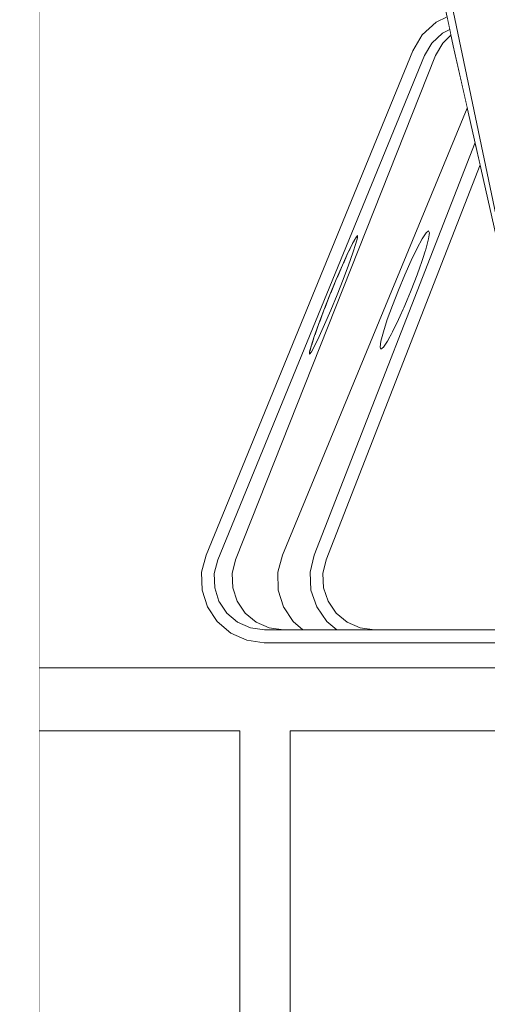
# Model space of a CAD drawing. Header units: millimetres. Extents: x -30280 to 309309, y -17460 to 4378.
# Tile 934 of 1056: x 254647 to 254833, y -12844 to -12452. Entities that reach past the tile are written whole.
import ezdxf

# ---------------------------------------------------------------- set-up
doc = ezdxf.new("R2010")
doc.units = ezdxf.units.MM
doc.header["$MEASUREMENT"] = 0
doc.linetypes.add('Wipeout_Contour', pattern=[1000, 0, -1000])
for name, color, linetype in [('12_FAÇ_Façana', 7, 'Continuous'), ('Nuevo_08_E_Envans secs', 7, 'Continuous'), ('Nuevo_09_EI_Mobiliari general', 7, 'Continuous')]:
    doc.layers.add(name, color=color, linetype=linetype)
doc.layers.add('12_FAÇ_Façana_Pluma_Nº__47', color=7, linetype='Continuous', lineweight=20)
doc.layers.add('Nuevo_09_EI_Mobiliari general_Pluma_Nº__1', color=7, linetype='Continuous', lineweight=5)

# ---------------------------------------------------------------- blocks, each defined once
blk = doc.blocks.new('Elem Sección_498_6', base_point=(235890.59, -13459.98))
at = {"color": 254, "linetype": 'Wipeout_Contour', "lineweight": 0, "ltscale": 1019746.788207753}
blk.add_wipeout([(254664.2, -11012.98), (254654.2, -11012.98), (254654.2, -12709.98), (254664.2, -12709.98)], dxfattribs=at).dxf.layer = '12_FAÇ_Façana'
at = {"layer": '12_FAÇ_Façana_Pluma_Nº__47', "color": 7, "linetype": 'Continuous', "lineweight": 20}
blk.add_line((254654.2, -12709.98), (254654.2, -11012.98), dxfattribs=at)
blk = doc.blocks.new('Elem Sección_499_6', base_point=(235890.59, -13459.98))
at = {"color": 254, "linetype": 'Wipeout_Contour', "lineweight": 0, "ltscale": 4846450.934657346}
blk.add_wipeout([(254732.38, -12666.96), (254731.06, -12672.45), (254731.3, -12678.1), (254733.09, -12683.48), (254736.29, -12688.17), (254740.66, -12691.81), (254745.85, -12694.11), (254751.47, -12694.89), (254759.19, -12694.89), (254755.32, -12691.57), (254751.49, -12685.71), (254749.42, -12678.99), (254749.27, -12671.92), (254751.06, -12665.06), (254824.66, -12487.28), (254819.05, -12462.36), (254818.17, -12458.16), (254814.87, -12461.32), (254812.01, -12466.31)], dxfattribs=at).dxf.layer = '12_FAÇ_Façana'
blk = doc.blocks.new('Elem Sección_528_6', base_point=(235890.59, -13459.98))
at = {"layer": 'Nuevo_09_EI_Mobiliari general_Pluma_Nº__1', "color": 7, "linetype": 'Continuous', "lineweight": 5}
blk.add_line((255404.2, -12709.98), (254654.2, -12709.98), dxfattribs=at)
at = {"color": 254, "linetype": 'Wipeout_Contour', "lineweight": 0, "ltscale": 10984857.92060885}
blk.add_wipeout([(254654.2, -13459.98), (255097.57, -13459.98), (255082.63, -13452.95), (255076.44, -13435.98), (255082.63, -13419.01), (255083.23, -13418.72), (255083.64, -13417.59), (255099.83, -13409.98), (255110.35, -13409.98), (255117.37, -13413.28), (255117.37, -13397.98), (255118.38, -13397.98), (255117.81, -13397.88), (255111.15, -13396.2), (255111.25, -13395.5), (255133.04, -13330.03), (255182.05, -13306.98), (255358.36, -13306.98), (255358.36, -13159.98), (255367.7, -13159.98), (255367.7, -13059.98), (255341.57, -13059.98), (255341.57, -13022.07), (255325.25, -13029.98), (255277.05, -13029.98), (255277.05, -13019.98), (255241.39, -13019.98), (255221.03, -13029.98), (255127.87, -13029.98), (255127.87, -13019.98), (255134.08, -13016.98), (255121.09, -13016.98), (255105.2, -12970.87), (255127.74, -12959.96), (255135.87, -12956.41), (255147.56, -12953.98), (255369.2, -12953.98), (255369.2, -12734.98), (254754.2, -12734.98), (254754.2, -13334.98), (254734.2, -13334.98), (254734.2, -12734.98), (254654.2, -12734.98)], dxfattribs=at).dxf.layer = 'Nuevo_09_EI_Mobiliari general'
at = {"layer": 'Nuevo_09_EI_Mobiliari general_Pluma_Nº__1', "color": 7, "linetype": 'Continuous', "lineweight": 5}
for p, q in [((254654.2, -12709.98), (254654.2, -12734.98)), ((254654.2, -13457.98), (254654.2, -12734.98)), ((254734.2, -12734.98), (254654.2, -12734.98)), ((254734.2, -12734.98), (254734.2, -13334.98)), ((254754.2, -12734.98), (254754.2, -13334.98)), ((255404.2, -12734.98), (254754.2, -12734.98))]:
    blk.add_line(p, q, dxfattribs=at)
blk = doc.blocks.new('Elem Sección_531_6', base_point=(235890.59, -13459.98))
at = {"color": 254, "linetype": 'Wipeout_Contour', "lineweight": 0, "ltscale": 4081478.085960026}
blk.add_wipeout([(254763.71, -12665.06), (254762.1, -12671.92), (254762.45, -12678.99), (254764.73, -12685.71), (254768.76, -12691.57), (254772.77, -12694.89), (254787.69, -12694.89), (254782.08, -12694.11), (254776.88, -12691.81), (254772.49, -12688.17), (254769.26, -12683.48), (254767.44, -12678.1), (254767.16, -12672.45), (254768.45, -12666.96), (254829.74, -12509.8), (254827.73, -12500.9)], dxfattribs=at).dxf.layer = 'Nuevo_09_EI_Mobiliari general'
at = {"layer": 'Nuevo_09_EI_Mobiliari general_Pluma_Nº__1', "color": 7, "linetype": 'Continuous', "lineweight": 5}
for p, q in [((254768.45, -12666.96), (254767.16, -12672.45)), ((254767.16, -12672.45), (254767.44, -12678.1)), ((254767.44, -12678.1), (254769.26, -12683.48)), ((254776.88, -12691.81), (254782.08, -12694.11)), ((254782.08, -12694.11), (254787.69, -12694.89))]:
    blk.add_line(p, q, dxfattribs=at)
at = {"color": 254, "linetype": 'Wipeout_Contour', "lineweight": 0, "ltscale": 1020468.816429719}
blk.add_wipeout([(254808.26, -12536.86), (254809.51, -12537.37), (254809.58, -12536.86), (254809.25, -12536.06)], dxfattribs=at).dxf.layer = 'Nuevo_09_EI_Mobiliari general'
at = {"color": 254, "linetype": 'Wipeout_Contour', "lineweight": 0, "ltscale": 1275561.490357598}
blk.add_wipeout([(254799.76, -12553.51), (254804.03, -12555.24), (254804.7, -12553.51), (254806.17, -12549.4), (254802.3, -12547.83)], dxfattribs=at).dxf.layer = 'Nuevo_09_EI_Mobiliari general'
at = {"color": 254, "linetype": 'Wipeout_Contour', "lineweight": 0, "ltscale": 1020320.104652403}
blk.add_wipeout([(254755.32, -12691.57), (254759.19, -12694.89), (254772.77, -12694.89), (254768.76, -12691.57)], dxfattribs=at).dxf.layer = 'Nuevo_09_EI_Mobiliari general'
at = {"layer": 'Nuevo_09_EI_Mobiliari general_Pluma_Nº__1', "color": 7, "linetype": 'Continuous', "lineweight": 5}
blk.add_line((254772.49, -12688.17), (254776.88, -12691.81), dxfattribs=at)
at = {"color": 254, "linetype": 'Wipeout_Contour', "lineweight": 0, "ltscale": 1275583.512043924}
blk.add_wipeout([(254806.7, -12539.21), (254809.01, -12540.15), (254809.26, -12539.21), (254809.51, -12537.37), (254808.26, -12536.86)], dxfattribs=at).dxf.layer = 'Nuevo_09_EI_Mobiliari general'
at = {"color": 254, "linetype": 'Wipeout_Contour', "lineweight": 0, "ltscale": 1275551.032880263}
blk.add_wipeout([(254799.76, -12553.51), (254797.22, -12559.61), (254801.6, -12561.38), (254802.34, -12559.61), (254804.03, -12555.24)], dxfattribs=at).dxf.layer = 'Nuevo_09_EI_Mobiliari general'
at = {"color": 254, "linetype": 'Wipeout_Contour', "lineweight": 0, "ltscale": 1020303.466991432}
blk.add_wipeout([(254751.49, -12685.71), (254755.32, -12691.57), (254768.76, -12691.57), (254764.73, -12685.71)], dxfattribs=at).dxf.layer = 'Nuevo_09_EI_Mobiliari general'
at = {"layer": 'Nuevo_09_EI_Mobiliari general_Pluma_Nº__1', "color": 7, "linetype": 'Continuous', "lineweight": 5}
for p, q in [((254808.26, -12536.86), (254809.25, -12536.06)), ((254809.25, -12536.06), (254809.58, -12536.86)), ((254769.26, -12683.48), (254772.49, -12688.17)), ((254755.32, -12691.57), (254759.19, -12694.89)), ((254772.77, -12694.89), (254768.76, -12691.57))]:
    blk.add_line(p, q, dxfattribs=at)
at = {"color": 254, "linetype": 'Wipeout_Contour', "lineweight": 0, "ltscale": 1275578.375619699}
blk.add_wipeout([(254806.7, -12539.21), (254804.66, -12542.95), (254807.87, -12544.25), (254808.28, -12542.95), (254809.01, -12540.15)], dxfattribs=at).dxf.layer = 'Nuevo_09_EI_Mobiliari general'
at = {"color": 254, "linetype": 'Wipeout_Contour', "lineweight": 0, "ltscale": 1275540.185624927}
blk.add_wipeout([(254797.22, -12559.61), (254794.86, -12565.7), (254799.04, -12567.4), (254799.8, -12565.7), (254801.6, -12561.38)], dxfattribs=at).dxf.layer = 'Nuevo_09_EI_Mobiliari general'
at = {"color": 254, "linetype": 'Wipeout_Contour', "lineweight": 0, "ltscale": 1020290.018168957}
blk.add_wipeout([(254749.42, -12678.99), (254751.49, -12685.71), (254764.73, -12685.71), (254762.45, -12678.99)], dxfattribs=at).dxf.layer = 'Nuevo_09_EI_Mobiliari general'
at = {"layer": 'Nuevo_09_EI_Mobiliari general_Pluma_Nº__1', "color": 7, "linetype": 'Continuous', "lineweight": 5}
for p, q in [((254806.7, -12539.21), (254808.26, -12536.86)), ((254809.58, -12536.86), (254809.26, -12539.21)), ((254797.22, -12559.61), (254799.76, -12553.51)), ((254804.7, -12553.51), (254802.34, -12559.61)), ((254751.49, -12685.71), (254755.32, -12691.57)), ((254768.76, -12691.57), (254764.73, -12685.71))]:
    blk.add_line(p, q, dxfattribs=at)
at = {"color": 254, "linetype": 'Wipeout_Contour', "lineweight": 0, "ltscale": 1275570.828019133}
blk.add_wipeout([(254802.3, -12547.83), (254806.17, -12549.4), (254806.73, -12547.83), (254807.87, -12544.25), (254804.66, -12542.95)], dxfattribs=at).dxf.layer = 'Nuevo_09_EI_Mobiliari general'
at = {"color": 254, "linetype": 'Wipeout_Contour', "lineweight": 0, "ltscale": 1275529.701295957}
blk.add_wipeout([(254792.83, -12571.38), (254796.53, -12572.88), (254797.26, -12571.38), (254799.04, -12567.4), (254794.86, -12565.7)], dxfattribs=at).dxf.layer = 'Nuevo_09_EI_Mobiliari general'
at = {"color": 254, "linetype": 'Wipeout_Contour', "lineweight": 0, "ltscale": 1020283.816442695}
blk.add_wipeout([(254749.27, -12671.92), (254749.42, -12678.99), (254762.45, -12678.99), (254762.1, -12671.92)], dxfattribs=at).dxf.layer = 'Nuevo_09_EI_Mobiliari general'
at = {"layer": 'Nuevo_09_EI_Mobiliari general_Pluma_Nº__1', "color": 7, "linetype": 'Continuous', "lineweight": 5}
for p, q in [((254804.66, -12542.95), (254806.7, -12539.21)), ((254809.26, -12539.21), (254808.28, -12542.95)), ((254802.3, -12547.83), (254804.66, -12542.95)), ((254808.28, -12542.95), (254806.73, -12547.83)), ((254799.76, -12553.51), (254802.3, -12547.83)), ((254806.73, -12547.83), (254804.7, -12553.51)), ((254794.86, -12565.7), (254797.22, -12559.61)), ((254802.34, -12559.61), (254799.8, -12565.7)), ((254749.42, -12678.99), (254751.49, -12685.71)), ((254764.73, -12685.71), (254762.45, -12678.99))]:
    blk.add_line(p, q, dxfattribs=at)
at = {"color": 254, "linetype": 'Wipeout_Contour', "lineweight": 0, "ltscale": 1275520.310713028}
blk.add_wipeout([(254791.28, -12576.26), (254794.24, -12577.46), (254794.89, -12576.26), (254796.53, -12572.88), (254792.83, -12571.38)], dxfattribs=at).dxf.layer = 'Nuevo_09_EI_Mobiliari general'
at = {"color": 254, "linetype": 'Wipeout_Contour', "lineweight": 0, "ltscale": 1020285.31326489}
blk.add_wipeout([(254751.06, -12665.06), (254749.27, -12671.92), (254762.1, -12671.92), (254763.71, -12665.06)], dxfattribs=at).dxf.layer = 'Nuevo_09_EI_Mobiliari general'
at = {"layer": 'Nuevo_09_EI_Mobiliari general_Pluma_Nº__1', "color": 7, "linetype": 'Continuous', "lineweight": 5}
for p, q in [((254792.83, -12571.38), (254794.86, -12565.7)), ((254799.8, -12565.7), (254797.26, -12571.38)), ((254751.06, -12665.06), (254749.27, -12671.92)), ((254762.1, -12671.92), (254763.71, -12665.06)), ((254749.27, -12671.92), (254749.42, -12678.99)), ((254762.45, -12678.99), (254762.1, -12671.92))]:
    blk.add_line(p, q, dxfattribs=at)
at = {"color": 254, "linetype": 'Wipeout_Contour', "lineweight": 0, "ltscale": 1275512.685694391}
blk.add_wipeout([(254791.28, -12576.26), (254790.3, -12580), (254792.32, -12580.82), (254792.86, -12580), (254794.24, -12577.46)], dxfattribs=at).dxf.layer = 'Nuevo_09_EI_Mobiliari general'
at = {"layer": 'Nuevo_09_EI_Mobiliari general_Pluma_Nº__1', "color": 7, "linetype": 'Continuous', "lineweight": 5}
for p, q in [((254791.28, -12576.26), (254792.83, -12571.38)), ((254797.26, -12571.38), (254794.89, -12576.26))]:
    blk.add_line(p, q, dxfattribs=at)
at = {"color": 254, "linetype": 'Wipeout_Contour', "lineweight": 0, "ltscale": 1275507.451854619}
blk.add_wipeout([(254789.97, -12582.35), (254790.86, -12582.71), (254791.3, -12582.35), (254792.32, -12580.82), (254790.3, -12580)], dxfattribs=at).dxf.layer = 'Nuevo_09_EI_Mobiliari general'
at = {"layer": 'Nuevo_09_EI_Mobiliari general_Pluma_Nº__1', "color": 7, "linetype": 'Continuous', "lineweight": 5}
for p, q in [((254790.3, -12580), (254791.28, -12576.26)), ((254794.89, -12576.26), (254792.86, -12580))]:
    blk.add_line(p, q, dxfattribs=at)
at = {"color": 254, "linetype": 'Wipeout_Contour', "lineweight": 0, "ltscale": 765302.777177}
blk.add_wipeout([(254790.86, -12582.71), (254789.97, -12582.35), (254790.31, -12583.16)], dxfattribs=at).dxf.layer = 'Nuevo_09_EI_Mobiliari general'
at = {"layer": 'Nuevo_09_EI_Mobiliari general_Pluma_Nº__1', "color": 7, "linetype": 'Continuous', "lineweight": 5}
for p, q in [((254824.66, -12487.28), (254751.06, -12665.06)), ((254763.71, -12665.06), (254827.73, -12500.9)), ((254829.74, -12509.8), (254768.45, -12666.96)), ((254789.97, -12582.35), (254790.3, -12580)), ((254790.31, -12583.16), (254789.97, -12582.35)), ((254791.3, -12582.35), (254790.31, -12583.16)), ((254792.86, -12580), (254791.3, -12582.35))]:
    blk.add_line(p, q, dxfattribs=at)
blk = doc.blocks.new('Elem Sección_533_6', base_point=(235890.59, -13459.98))
at = {"color": 254, "linetype": 'Wipeout_Contour', "lineweight": 0, "ltscale": 1020558.871949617}
blk.add_wipeout([(254802.04, -12275.03), (254866.51, -12583.97), (254871.48, -12582.93), (254807, -12273.99)], dxfattribs=at).dxf.layer = 'Nuevo_09_EI_Mobiliari general'
at = {"color": 254, "linetype": 'Wipeout_Contour', "lineweight": 0, "ltscale": 1530888.604685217}
blk.add_wipeout([(254866.51, -12583.97), (254802.04, -12275.03), (254783.67, -12278.87), (254853.33, -12612.68), (254876.67, -12607.8), (254871.48, -12582.93)], dxfattribs=at).dxf.layer = 'Nuevo_09_EI_Mobiliari general'
at = {"color": 254, "linetype": 'Wipeout_Contour', "lineweight": 0, "ltscale": 1020614.228781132}
blk.add_wipeout([(254835.5, -12278.51), (254809.61, -12278.51), (254867, -12553.54), (254892.9, -12553.54)], dxfattribs=at).dxf.layer = 'Nuevo_09_EI_Mobiliari general'
at = {"color": 254, "linetype": 'Wipeout_Contour', "lineweight": 0, "ltscale": 1530728.6695865}
blk.add_wipeout([(254783.67, -12278.87), (254783.68, -12281.01), (254813.21, -12434.39), (254819.05, -12462.36), (254852.61, -12611.33), (254853.33, -12612.68)], dxfattribs=at).dxf.layer = 'Nuevo_09_EI_Mobiliari general'
at = {"color": 254, "linetype": 'Wipeout_Contour', "lineweight": 0, "ltscale": 1020463.664149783}
blk.add_wipeout([(254810.57, -12461.32), (254807.65, -12466.31), (254812.01, -12466.31), (254814.87, -12461.32)], dxfattribs=at).dxf.layer = 'Nuevo_09_EI_Mobiliari general'
at = {"color": 254, "linetype": 'Wipeout_Contour', "lineweight": 0, "ltscale": 6632046.938299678}
blk.add_wipeout([(254718.95, -12671.92), (254719.14, -12678.99), (254721.26, -12685.71), (254725.15, -12691.57), (254730.51, -12696.12), (254736.92, -12698.99), (254743.88, -12699.98), (254880.15, -12699.98), (254893.62, -12694.9), (254743.92, -12694.89), (254738.35, -12694.11), (254733.22, -12691.81), (254728.94, -12688.17), (254725.83, -12683.48), (254724.13, -12678.1), (254723.98, -12672.45), (254725.38, -12666.96), (254807.65, -12466.31), (254810.57, -12461.32), (254814.76, -12457.35), (254817.69, -12455.85), (254816.64, -12450.81), (254812.23, -12452.96), (254806.76, -12458), (254802.98, -12464.4), (254720.71, -12665.06)], dxfattribs=at).dxf.layer = 'Nuevo_09_EI_Mobiliari general'
at = {"layer": 'Nuevo_09_EI_Mobiliari general_Pluma_Nº__1', "color": 7, "linetype": 'Continuous', "lineweight": 5}
for p, q in [((254812.23, -12452.96), (254816.64, -12450.81)), ((254802.98, -12464.4), (254806.76, -12458)), ((254718.95, -12671.92), (254720.71, -12665.06)), ((254719.14, -12678.99), (254718.95, -12671.92)), ((254721.26, -12685.71), (254719.14, -12678.99)), ((254743.88, -12699.98), (254736.92, -12698.99)), ((254880.15, -12699.98), (254743.88, -12699.98))]:
    blk.add_line(p, q, dxfattribs=at)
at = {"color": 254, "linetype": 'Wipeout_Contour', "lineweight": 0, "ltscale": 765362.97303}
blk.add_wipeout([(254817.69, -12455.85), (254814.76, -12457.35), (254818, -12457.35)], dxfattribs=at).dxf.layer = 'Nuevo_09_EI_Mobiliari general'
at = {"color": 254, "linetype": 'Wipeout_Contour', "lineweight": 0, "ltscale": 765266.906551}
blk.add_wipeout([(254780.92, -12537.96), (254780.42, -12538.54), (254780.96, -12538.76)], dxfattribs=at).dxf.layer = 'Nuevo_09_EI_Mobiliari general'
at = {"color": 254, "linetype": 'Wipeout_Contour', "lineweight": 0, "ltscale": 1275420.783996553}
blk.add_wipeout([(254774.96, -12549.73), (254772.93, -12554.48), (254775.24, -12555.41), (254777.39, -12549.73), (254775.33, -12548.9)], dxfattribs=at).dxf.layer = 'Nuevo_09_EI_Mobiliari general'
at = {"color": 254, "linetype": 'Wipeout_Contour', "lineweight": 0, "ltscale": 1020172.346372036}
blk.add_wipeout([(254725.38, -12666.96), (254723.98, -12672.45), (254731.06, -12672.45), (254732.38, -12666.96)], dxfattribs=at).dxf.layer = 'Nuevo_09_EI_Mobiliari general'
at = {"color": 254, "linetype": 'Wipeout_Contour', "lineweight": 0, "ltscale": 1020222.213853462}
blk.add_wipeout([(254733.22, -12691.81), (254738.35, -12694.11), (254745.85, -12694.11), (254740.66, -12691.81)], dxfattribs=at).dxf.layer = 'Nuevo_09_EI_Mobiliari general'
at = {"color": 254, "linetype": 'Wipeout_Contour', "lineweight": 0, "ltscale": 1275597.821654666}
blk.add_wipeout([(254810.57, -12461.32), (254814.87, -12461.32), (254818.17, -12458.16), (254818, -12457.35), (254814.76, -12457.35)], dxfattribs=at).dxf.layer = 'Nuevo_09_EI_Mobiliari general'
at = {"color": 254, "linetype": 'Wipeout_Contour', "lineweight": 0, "ltscale": 1275442.690359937}
blk.add_wipeout([(254779.2, -12540.65), (254780.35, -12541.11), (254780.96, -12538.76), (254780.42, -12538.54), (254780.24, -12538.76)], dxfattribs=at).dxf.layer = 'Nuevo_09_EI_Mobiliari general'
at = {"color": 254, "linetype": 'Wipeout_Contour', "lineweight": 0, "ltscale": 1275410.380689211}
blk.add_wipeout([(254770.42, -12560.54), (254772.83, -12561.51), (254775.24, -12555.41), (254772.93, -12554.48), (254772.52, -12555.41)], dxfattribs=at).dxf.layer = 'Nuevo_09_EI_Mobiliari general'
at = {"color": 254, "linetype": 'Wipeout_Contour', "lineweight": 0, "ltscale": 1020171.138613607}
blk.add_wipeout([(254723.98, -12672.45), (254724.13, -12678.1), (254731.3, -12678.1), (254731.06, -12672.45)], dxfattribs=at).dxf.layer = 'Nuevo_09_EI_Mobiliari general'
at = {"color": 254, "linetype": 'Wipeout_Contour', "lineweight": 0, "ltscale": 1020243.994465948}
blk.add_wipeout([(254738.35, -12694.11), (254743.92, -12694.89), (254751.47, -12694.89), (254745.85, -12694.11)], dxfattribs=at).dxf.layer = 'Nuevo_09_EI_Mobiliari general'
at = {"layer": 'Nuevo_09_EI_Mobiliari general_Pluma_Nº__1', "color": 7, "linetype": 'Continuous', "lineweight": 5}
for p, q in [((254783.67, -12278.87), (254853.33, -12612.68)), ((254819.05, -12462.36), (254813.21, -12434.39)), ((254806.76, -12458), (254812.23, -12452.96)), ((254814.76, -12457.35), (254810.57, -12461.32)), ((254817.69, -12455.85), (254814.76, -12457.35)), ((254810.57, -12461.32), (254807.65, -12466.31)), ((254812.01, -12466.31), (254814.87, -12461.32)), ((254814.87, -12461.32), (254818.17, -12458.16)), ((254852.61, -12611.33), (254819.05, -12462.36)), ((254725.38, -12666.96), (254723.98, -12672.45)), ((254731.06, -12672.45), (254732.38, -12666.96)), ((254736.92, -12698.99), (254730.51, -12696.12)), ((254738.35, -12694.11), (254743.92, -12694.89)), ((254743.92, -12694.89), (254893.62, -12694.9)), ((254751.47, -12694.89), (254745.85, -12694.11))]:
    blk.add_line(p, q, dxfattribs=at)
at = {"color": 254, "linetype": 'Wipeout_Contour', "lineweight": 0, "ltscale": 1275437.567620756}
blk.add_wipeout([(254778.95, -12541.11), (254777.47, -12544.18), (254779.13, -12544.86), (254780.35, -12541.11), (254779.2, -12540.65)], dxfattribs=at).dxf.layer = 'Nuevo_09_EI_Mobiliari general'
at = {"color": 254, "linetype": 'Wipeout_Contour', "lineweight": 0, "ltscale": 1275399.578975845}
blk.add_wipeout([(254767.98, -12566.66), (254770.32, -12567.6), (254772.83, -12561.51), (254770.42, -12560.54), (254770.02, -12561.51)], dxfattribs=at).dxf.layer = 'Nuevo_09_EI_Mobiliari general'
at = {"color": 254, "linetype": 'Wipeout_Contour', "lineweight": 0, "ltscale": 1020176.112215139}
blk.add_wipeout([(254731.3, -12678.1), (254724.13, -12678.1), (254725.83, -12683.48), (254733.09, -12683.48)], dxfattribs=at).dxf.layer = 'Nuevo_09_EI_Mobiliari general'
at = {"layer": 'Nuevo_09_EI_Mobiliari general_Pluma_Nº__1', "color": 7, "linetype": 'Continuous', "lineweight": 5}
for p, q in [((254778.95, -12541.11), (254780.24, -12538.76)), ((254780.24, -12538.76), (254780.92, -12537.96)), ((254780.96, -12538.76), (254780.35, -12541.11)), ((254780.92, -12537.96), (254780.96, -12538.76)), ((254770.02, -12561.51), (254772.52, -12555.41)), ((254775.24, -12555.41), (254772.83, -12561.51)), ((254723.98, -12672.45), (254724.13, -12678.1)), ((254731.3, -12678.1), (254731.06, -12672.45))]:
    blk.add_line(p, q, dxfattribs=at)
at = {"color": 254, "linetype": 'Wipeout_Contour', "lineweight": 0, "ltscale": 1275430.06611306}
blk.add_wipeout([(254777.15, -12544.86), (254775.33, -12548.9), (254777.39, -12549.73), (254779.13, -12544.86), (254777.47, -12544.18)], dxfattribs=at).dxf.layer = 'Nuevo_09_EI_Mobiliari general'
at = {"color": 254, "linetype": 'Wipeout_Contour', "lineweight": 0, "ltscale": 1275389.125944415}
blk.add_wipeout([(254765.78, -12572.43), (254767.89, -12573.28), (254770.32, -12567.6), (254767.98, -12566.66), (254767.61, -12567.6)], dxfattribs=at).dxf.layer = 'Nuevo_09_EI_Mobiliari general'
at = {"color": 254, "linetype": 'Wipeout_Contour', "lineweight": 0, "ltscale": 1020186.90457693}
blk.add_wipeout([(254725.83, -12683.48), (254728.94, -12688.17), (254736.29, -12688.17), (254733.09, -12683.48)], dxfattribs=at).dxf.layer = 'Nuevo_09_EI_Mobiliari general'
at = {"layer": 'Nuevo_09_EI_Mobiliari general_Pluma_Nº__1', "color": 7, "linetype": 'Continuous', "lineweight": 5}
for p, q in [((254777.15, -12544.86), (254778.95, -12541.11)), ((254780.35, -12541.11), (254779.13, -12544.86)), ((254774.96, -12549.73), (254777.15, -12544.86)), ((254779.13, -12544.86), (254777.39, -12549.73)), ((254772.52, -12555.41), (254774.96, -12549.73)), ((254777.39, -12549.73), (254775.24, -12555.41)), ((254767.61, -12567.6), (254770.02, -12561.51)), ((254772.83, -12561.51), (254770.32, -12567.6)), ((254724.13, -12678.1), (254725.83, -12683.48)), ((254733.09, -12683.48), (254731.3, -12678.1)), ((254725.15, -12691.57), (254721.26, -12685.71))]:
    blk.add_line(p, q, dxfattribs=at)
at = {"color": 254, "linetype": 'Wipeout_Contour', "lineweight": 0, "ltscale": 1275379.747576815}
blk.add_wipeout([(254765.46, -12573.28), (254763.96, -12577.46), (254765.7, -12578.16), (254767.89, -12573.28), (254765.78, -12572.43)], dxfattribs=at).dxf.layer = 'Nuevo_09_EI_Mobiliari general'
at = {"color": 254, "linetype": 'Wipeout_Contour', "lineweight": 0, "ltscale": 1020202.679291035}
blk.add_wipeout([(254728.94, -12688.17), (254733.22, -12691.81), (254740.66, -12691.81), (254736.29, -12688.17)], dxfattribs=at).dxf.layer = 'Nuevo_09_EI_Mobiliari general'
at = {"layer": 'Nuevo_09_EI_Mobiliari general_Pluma_Nº__1', "color": 7, "linetype": 'Continuous', "lineweight": 5}
for p, q in [((254765.46, -12573.28), (254767.61, -12567.6)), ((254770.32, -12567.6), (254767.89, -12573.28)), ((254725.83, -12683.48), (254728.94, -12688.17)), ((254736.29, -12688.17), (254733.09, -12683.48)), ((254728.94, -12688.17), (254733.22, -12691.81)), ((254740.66, -12691.81), (254736.29, -12688.17)), ((254730.51, -12696.12), (254725.15, -12691.57)), ((254733.22, -12691.81), (254738.35, -12694.11)), ((254745.85, -12694.11), (254740.66, -12691.81))]:
    blk.add_line(p, q, dxfattribs=at)
at = {"color": 254, "linetype": 'Wipeout_Contour', "lineweight": 0, "ltscale": 1275372.10926543}
blk.add_wipeout([(254763.71, -12578.16), (254762.66, -12581.4), (254763.9, -12581.9), (254765.7, -12578.16), (254763.96, -12577.46)], dxfattribs=at).dxf.layer = 'Nuevo_09_EI_Mobiliari general'
at = {"layer": 'Nuevo_09_EI_Mobiliari general_Pluma_Nº__1', "color": 7, "linetype": 'Continuous', "lineweight": 5}
for p, q in [((254763.71, -12578.16), (254765.46, -12573.28)), ((254767.89, -12573.28), (254765.7, -12578.16))]:
    blk.add_line(p, q, dxfattribs=at)
at = {"color": 254, "linetype": 'Wipeout_Contour', "lineweight": 0, "ltscale": 1275366.814143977}
blk.add_wipeout([(254761.95, -12583.99), (254762.61, -12584.26), (254763.9, -12581.9), (254762.66, -12581.4), (254762.49, -12581.9)], dxfattribs=at).dxf.layer = 'Nuevo_09_EI_Mobiliari general'
at = {"layer": 'Nuevo_09_EI_Mobiliari general_Pluma_Nº__1', "color": 7, "linetype": 'Continuous', "lineweight": 5}
for p, q in [((254762.49, -12581.9), (254763.71, -12578.16)), ((254765.7, -12578.16), (254763.9, -12581.9))]:
    blk.add_line(p, q, dxfattribs=at)
at = {"color": 254, "linetype": 'Wipeout_Contour', "lineweight": 0, "ltscale": 1020291.686757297}
blk.add_wipeout([(254761.88, -12584.26), (254761.92, -12585.06), (254762.61, -12584.26), (254761.95, -12583.99)], dxfattribs=at).dxf.layer = 'Nuevo_09_EI_Mobiliari general'
at = {"layer": 'Nuevo_09_EI_Mobiliari general_Pluma_Nº__1', "color": 7, "linetype": 'Continuous', "lineweight": 5}
for p, q in [((254720.71, -12665.06), (254802.98, -12464.4)), ((254807.65, -12466.31), (254725.38, -12666.96)), ((254732.38, -12666.96), (254812.01, -12466.31)), ((254761.88, -12584.26), (254762.49, -12581.9)), ((254763.9, -12581.9), (254762.61, -12584.26)), ((254761.92, -12585.06), (254761.88, -12584.26)), ((254762.61, -12584.26), (254761.92, -12585.06))]:
    blk.add_line(p, q, dxfattribs=at)
blk = doc.blocks.new('Elem Sección_541_6', base_point=(235890.59, -13459.98))
at = {"color": 254, "linetype": 'Wipeout_Contour', "lineweight": 0, "ltscale": 1517989.291840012}
blk.add_wipeout([(248979.88, -11359.98), (254508.64, -11359.98), (254508.64, -13457.98), (254654.2, -13457.98), (254654.2, -11012.98), (248979.88, -11012.98)], dxfattribs=at).dxf.layer = 'Nuevo_08_E_Envans secs'

msp = doc.modelspace()

# ---------------------------------------------------------------- block references
at = {"layer": '12_FAÇ_Façana', "lineweight": 0}
for name in ['Elem Sección_498_6', 'Elem Sección_499_6']:
    msp.add_blockref(name, (235890.59, -13459.98), dxfattribs=at)

# ---------------------------------------------------------------- next in the draw order: block references
at = {"layer": 'Nuevo_09_EI_Mobiliari general', "lineweight": 0}
for name in ['Elem Sección_531_6', 'Elem Sección_528_6']:
    msp.add_blockref(name, (235890.59, -13459.98), dxfattribs=at)

# ---------------------------------------------------------------- next in the draw order: block references
at = {"layer": 'Nuevo_08_E_Envans secs', "lineweight": 0}
msp.add_blockref('Elem Sección_541_6', (235890.59, -13459.98), dxfattribs=at)
at = {"layer": 'Nuevo_09_EI_Mobiliari general', "lineweight": 0}
msp.add_blockref('Elem Sección_533_6', (235890.59, -13459.98), dxfattribs=at)

doc.saveas('drawing.dxf')
